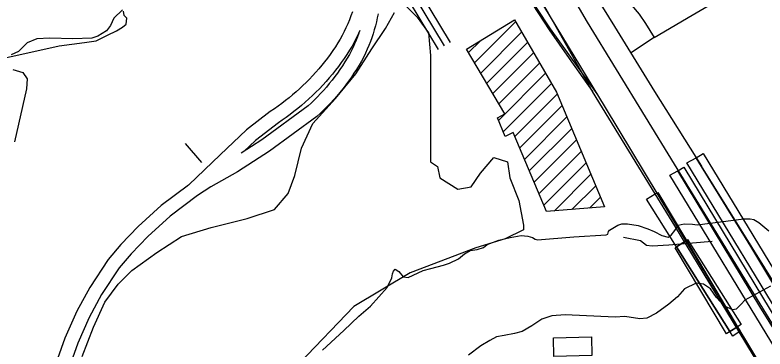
# Model space of a CAD drawing. Extents: x 3297772 to 3335630, y 634068 to 659439.
# Drawn here: x 3309248 to 3310876, y 651926 to 652651 of the extents above; entities that cross this region are included whole.
import ezdxf

# ---------------------------------------------------------------- set-up
doc = ezdxf.new("R2010")
doc.units = 0
for name, color, linetype in [('V-BLDG-OTLN', 7, 'Continuous'), ('V-BRDG-OTLN', 7, 'Continuous'), ('V-CHAN-DOCK', 7, 'Continuous'), ('V-RAIL-TRAK', 7, 'Continuous'), ('V-ROAD-CNTR', 7, 'Continuous'), ('V-SITE-OTLN', 7, 'Continuous'), ('V-SITE-VEGE', 7, 'Continuous'), ('V-TOPO-SHOR', 7, 'Continuous'), ('V-WETL-SWMP', 7, 'Continuous')]:
    doc.layers.add(name, color=color, linetype=linetype)

msp = doc.modelspace()

# ---------------------------------------------------------------- linework, layer by layer
at = {"layer": 'V-BLDG-OTLN'}
for p, q in [((3310245.9, 652547.4), (3310334.9, 652636.3)), ((3310259.1, 652525.2), (3310347.9, 652614)), ((3310232.8, 652569.7), (3310258.4, 652595.3)), ((3310272.2, 652503), (3310360.9, 652591.7)), ((3310285.3, 652480.8), (3310373.9, 652569.4)), ((3310298.4, 652458.5), (3310387, 652547)), ((3310297.6, 652422.4), (3310400, 652524.7)), ((3310308, 652397.5), (3310413, 652502.4)), ((3310333.4, 652387.5), (3310425.5, 652479.6)), ((3310343.8, 652362.6), (3310436, 652454.7)), ((3310354.3, 652337.7), (3310446.4, 652429.8)), ((3310364.7, 652312.8), (3310456.8, 652404.8)), ((3310375.2, 652287.9), (3310467.2, 652379.9)), ((3310385.6, 652263), (3310477.6, 652355)), ((3310396.1, 652238.2), (3310488, 652330.1)), ((3310418.7, 652225.4), (3310498.5, 652305.2)), ((3310457.2, 652228.5), (3310508.9, 652280.2)), ((3310495.6, 652231.7), (3310519.3, 652255.3))]:
    msp.add_line(p, q, dxfattribs=at)
for points in [[(3310228.5, 652576.9), (3310332.4, 652640.6), (3310423.7, 652484), (3310528.1, 652234.3), (3310402, 652224.1), (3310329.8, 652396), (3310312.2, 652387.5), (3310295.3, 652428), (3310311.4, 652436.4)], [(3310500.7, 651911.3), (3310418.2, 651909.1), (3310417.2, 651950.1), (3310499.6, 651952.3)]]:
    msp.add_lwpolyline(points, close=True, dxfattribs=at)
at = {"layer": 'V-BRDG-OTLN'}
for points in [[(3310947.5, 651932.8), (3310706.3, 652330.1), (3310726.6, 652341.1), (3310742.4, 652350.2), (3310982.1, 651955.2)], [(3310966.8, 651945.3), (3310845.7, 652148), (3310726.6, 652341.1)], [(3310909, 651908.9), (3310670.1, 652303), (3310687.2, 652313.1), (3310700.1, 652320.8), (3310937.5, 651928.2)], [(3311606.4, 651459), (3311603.1, 651461.1), (3311578.5, 651472.6), (3311518.9, 651491.6), (3311477.6, 651500.9), (3311394.5, 651520.8), (3311346, 651537.6), (3311294.4, 651559.1), (3311242.8, 651582.8), (3311196.1, 651606.2), (3311189.3, 651610.9), (3311180, 651617.2), (3311159.3, 651631.1), (3311116.1, 651664.9), (3311083, 651695.7), (3311059.1, 651722.5), (3311052.9, 651729.5), (3311024.3, 651765.6), (3311003.5, 651794.8), (3310979.5, 651832.5), (3310950.2, 651881), (3310925.8, 651920.3), (3310865.2, 652017.9), (3310687.2, 652313.1)]]:
    msp.add_lwpolyline(points, dxfattribs=at)
for points in [[(3310705.7, 652161.7), (3310684.5, 652147.5), (3310619.3, 652251.3), (3310638.1, 652262.5), (3310644, 652266)], [(3310816.9, 651973.8), (3310800.2, 651963.3), (3310684.5, 652147.5), (3310705.7, 652161.7)], [(3310816.9, 651973.8), (3310705.7, 652161.7), (3310708.1, 652163.3), (3310824.5, 651978.6)], [(3310800.2, 651963.3), (3310792.7, 651958.6), (3310681.4, 652145.5), (3310684.5, 652147.5)], [(3310800.2, 651963.3), (3310816.9, 651973.8), (3310822.6, 651964.2), (3310820.1, 651962.5), (3310806.4, 651953.4)]]:
    msp.add_lwpolyline(points, close=True, dxfattribs=at)
at = {"layer": 'V-CHAN-DOCK'}
msp.add_lwpolyline([(3310762, 652159.2), (3310667.8, 652150.9), (3310631.5, 652149), (3310618.8, 652150.8), (3310606.1, 652160.7), (3310568.9, 652167.9)], dxfattribs=at)
at = {"layer": 'V-RAIL-TRAK'}
for points in [[(3308967.8, 655522.4), (3309048.3, 655319.3), (3309168.2, 655024.5), (3309286.5, 654747.5), (3309414.9, 654462.1), (3309546.3, 654180.5), (3309697, 653874.3), (3309823, 653627.8), (3309836.2, 653601.9), (3309996.9, 653301.9), (3310094.2, 653134.3), (3310117.4, 653094.2), (3310278.1, 652828.9), (3310372.3, 652673.5), (3310407.9, 652618.9), (3310451.1, 652556.6), (3310502.1, 652485.3)], [(3310638.1, 652262.5), (3310502.1, 652485.3), (3310365.3, 652729.1), (3310143.7, 653090.4), (3310112.5, 653145.6), (3309788.9, 653746.7), (3309638.5, 654040.7), (3309486.9, 654357.7), (3309317.2, 654735.5), (3309215.9, 654971.7), (3309093.5, 655272.1), (3308992.1, 655521.8)], [(3310820.1, 651962.5), (3310680.5, 652193), (3310638.1, 652262.5)], [(3311933.4, 650102.3), (3311779.7, 650353), (3311574.3, 650691.5), (3311531.4, 650768.2), (3311404.3, 650996.1), (3311359, 651077.2), (3311247.3, 651277.6), (3311236.6, 651296.9), (3311077.5, 651549.2), (3310994.4, 651680.1), (3310919.9, 651797.6), (3310820.1, 651962.5)]]:
    msp.add_lwpolyline(points, dxfattribs=at)
at = {"layer": 'V-ROAD-CNTR'}
for points in [[(3309616.6, 654450.8), (3309773.4, 654115), (3309939.3, 653738.4), (3310061.4, 653497.8), (3310147.3, 653316.1), (3310195.3, 653223.9), (3310245.8, 653132.7), (3310370.9, 652922.2), (3310488.3, 652726.5), (3310549.8, 652626.5), (3310636.5, 652485.2), (3310738.6, 652322.6)], [(3310679.6, 652327.1), (3310490.7, 652636.2), (3310369.4, 652844.2), (3310316.3, 652940.4), (3310280.9, 652998.8), (3310198.8, 653125.3), (3310114.5, 653296.7), (3309962.1, 653605.7), (3309831.1, 653890.6), (3309693, 654182.3), (3309583.6, 654409.2)], [(3309456.5, 654356.3), (3309814.7, 653643.5), (3310167.2, 653021.6), (3310349.2, 652714.3), (3310409.7, 652621.1), (3310511.3, 652480.1)], [(3309475.1, 654365.6), (3309639.8, 654028.3), (3309845.2, 653623), (3310156.6, 653066.3), (3310529.7, 652450.6), (3310984.3, 651694.9), (3311699.5, 650488), (3311962.6, 650063), (3312156.5, 649765.9), (3312337.4, 649482.3), (3312484.7, 649240.9), (3312633.3, 648977.6), (3312720, 648826.5), (3312839.2, 648598.6), (3313001.2, 648301.9), (3313200.7, 647917.1), (3313378.7, 647569.1), (3313539.7, 647260.1), (3313882.2, 646589.3), (3314289.7, 645809.5)], [(3309981.5, 653107.5), (3309986.3, 653015), (3309993.9, 652958.6), (3310003.9, 652916.5), (3310026.6, 652845.1), (3310049.8, 652800.9), (3310179.7, 652584.1)], [(3309996.5, 653108.3), (3310001.3, 653016.4), (3310008.7, 652961.3), (3310018.4, 652920.5), (3310040.5, 652850.9), (3310062.8, 652808.3), (3310192.6, 652591.8)], [(3310445.6, 652867.8), (3310473.4, 652818.6), (3310498.1, 652774.1), (3310513.5, 652744.9), (3310525.1, 652727.2), (3310545.9, 652705.7), (3310567.5, 652689.6), (3310586.8, 652672.7), (3310603, 652653.5), (3310616.8, 652632.7), (3310635.4, 652602.7), (3310586.8, 652570.1)], [(3310041.1, 652786.1), (3310166.9, 652576.4)], [(3310635.4, 652602.7), (3310717.9, 652650.9), (3310744.4, 652666.4), (3310753, 652671.4), (3310789.1, 652691.5), (3310815.2, 652703.1), (3310836.8, 652708.5), (3310862.9, 652710.9), (3310889.9, 652707.9), (3310997.8, 652688.4)], [(3309980.7, 652658.5), (3309977.5, 652649.7), (3309974, 652641), (3309970.4, 652632.3), (3309966.6, 652623.8), (3309962.6, 652615.3), (3309958.4, 652606.9), (3309954.2, 652598.9), (3309949.1, 652590.7), (3309943.7, 652582.3), (3309938.1, 652574), (3309932.3, 652565.9), (3309926.4, 652557.8), (3309920.3, 652549.9), (3309914, 652542.1), (3309907.6, 652534.4), (3309901, 652526.9), (3309894.3, 652519.4), (3309887.4, 652512.2), (3309880.4, 652505), (3309873.2, 652498), (3309865.9, 652491.2), (3309858.5, 652484.5), (3309850.9, 652477.9), (3309843.2, 652471.6), (3309835.4, 652465.3), (3309827.4, 652459.2), (3309819.4, 652453.3), (3309811.2, 652447.6), (3309802.3, 652441.6), (3309751, 652401.7), (3309693.4, 652347.6), (3309625.3, 652282)], [(3310036.5, 652654.2), (3310034.7, 652645.4), (3310032.7, 652636.6), (3310030.5, 652627.9), (3310028.1, 652619.2), (3310025.5, 652610.6), (3310022.7, 652602.1), (3310019.6, 652593.6), (3310016.4, 652585.3), (3310013, 652576.9), (3310009.3, 652568.7), (3310005.4, 652560.3), (3310000.2, 652551), (3309995.1, 652542.1), (3309989.7, 652533.3), (3309984.1, 652524.7), (3309978.4, 652516.1), (3309972.5, 652507.7), (3309966.4, 652499.4), (3309960.1, 652491.2), (3309953.6, 652483.2), (3309947, 652475.3), (3309940.2, 652467.6), (3309933.3, 652460), (3309926.1, 652452.6), (3309918.9, 652445.3), (3309911.4, 652438.2), (3309903.4, 652430.8), (3309800.9, 652355.2), (3309731.1, 652310.8), (3309673.5, 652277.7), (3309644.3, 652258.9), (3309584.7, 652214.1), (3309536.4, 652170.3), (3309500.3, 652132.4), (3309474.3, 652101.9), (3309436, 652043.9), (3309409, 651994.2), (3309384.3, 651938.4), (3309369.4, 651895.7)], [(3309995.4, 652615.2), (3309994.3, 652611.9), (3309991.5, 652604.1), (3309988.5, 652596.4), (3309985.4, 652588.7), (3309982, 652581.2), (3309978.6, 652574), (3309974.1, 652565.8), (3309969.3, 652557.5), (3309964.3, 652549.3), (3309959, 652541.1), (3309953.7, 652533.1), (3309948.1, 652525.2), (3309942.4, 652517.5), (3309936.5, 652509.8), (3309930.5, 652502.3), (3309924.3, 652494.9), (3309917.9, 652487.7), (3309911.4, 652480.5), (3309904.7, 652473.6), (3309897.9, 652466.7), (3309890.9, 652460.1), (3309884.3, 652454), (3309784, 652380), (3309739.2, 652351.5)], [(3309996.7, 652617.7), (3309993.8, 652611.3), (3309989.6, 652602.2), (3309985.1, 652593.2), (3309980.3, 652584), (3309974.5, 652574.7), (3309968.7, 652565.8), (3309962.8, 652557), (3309956.6, 652548.3), (3309950.3, 652539.8), (3309943.9, 652531.4), (3309937.2, 652523.1), (3309930.4, 652514.9), (3309923.4, 652506.9), (3309916.3, 652499.1), (3309909, 652491.3), (3309901.6, 652483.8), (3309894, 652476.4), (3309886.2, 652469.1), (3309878.3, 652462), (3309870.3, 652455), (3309862.1, 652448.3), (3309853.8, 652441.7), (3309845.4, 652435.2), (3309836.8, 652428.9), (3309828.1, 652422.9), (3309819.9, 652417.3), (3309770.5, 652378.9), (3309744.6, 652354.5)], [(3311018.4, 651774.4), (3310679.6, 652327.1)], [(3311064.6, 651798.3), (3310738.6, 652322.6)], [(3309624.5, 652281.5), (3309565.5, 652237.3), (3309515.5, 652191.8), (3309478, 652152.6), (3309450.2, 652119.9), (3309410.3, 652059.4), (3309382.1, 652007.5), (3309356.3, 651949.4), (3309340.6, 651904.3), (3309326.6, 651847.9), (3309311.5, 651774.2), (3309293.8, 651688.4), (3309243.5, 651450.8), (3309201.1, 651251.4)]]:
    msp.add_lwpolyline(points, dxfattribs=at)
at = {"layer": 'V-SITE-OTLN'}
msp.add_lwpolyline([(3309243.6, 652532.9), (3309265.3, 652526.8), (3309274.5, 652512.9), (3309273, 652491.3), (3309247, 652375.5)], dxfattribs=at)
at = {"layer": 'V-SITE-VEGE'}
for points in [[(3310091.5, 652676.3), (3310120.9, 652646.8), (3310145.5, 652612.4), (3310150.4, 652563.3), (3310150.4, 652332.2), (3310165.2, 652322.4), (3310170.1, 652297.8), (3310209.4, 652273.2), (3310238.8, 652278.1), (3310258.5, 652307.6), (3310288, 652342), (3310317.4, 652332.2), (3310322.4, 652297.8), (3310342, 652248.6), (3310351.8, 652194.6), (3310351.8, 652184.7), (3310312.5, 652165.1), (3310248.7, 652145.4), (3310106.2, 652091.3), (3309983.4, 652017.6), (3309865.5, 651894.7)], [(3309393.9, 651909.4), (3309418.5, 651973.3), (3309443, 652027.4), (3309472.5, 652066.7), (3309502, 652096.2), (3309556, 652135.6), (3309610, 652170), (3309673.9, 652189.6), (3309752.5, 652209.3), (3309811.5, 652229), (3309840.9, 652263.4), (3309855.7, 652302.7), (3309870.4, 652361.7), (3309895, 652415.8), (3309944.1, 652469.9), (3309988.3, 652523.9), (3310022.7, 652578), (3310052.2, 652622.3), (3310071.8, 652656.7)]]:
    msp.add_lwpolyline(points, dxfattribs=at)
at = {"layer": 'V-TOPO-SHOR'}
msp.add_line((3309617.5, 652372.3), (3309653, 652330.8), dxfattribs=at)
for points in [[(3309203.3, 652553.6), (3309276.1, 652569.2), (3309344.2, 652584.7), (3309399.1, 652591.8), (3309424.2, 652595.4), (3309449.2, 652607.3), (3309468.3, 652616.9), (3309481.5, 652625.3), (3309489.8, 652631.2), (3309491, 652644.4), (3309485, 652650.3), (3309483.8, 652659.9)], [(3310536.3, 652180.6), (3310538.6, 652183.6), (3310557.1, 652194.5), (3310565.6, 652197.6), (3310577.9, 652197.6), (3310601, 652193.8), (3310621.8, 652186.9), (3310635.7, 652180.7), (3310652.7, 652172.3), (3310665.8, 652168.5), (3310672.7, 652173.1), (3310680.4, 652183.1), (3310688.1, 652194.7), (3310701.2, 652197.8), (3310718.9, 652197.1), (3310728.9, 652195.6), (3310830.7, 652208.1), (3310843.8, 652208.1), (3310852.2, 652207.3), (3310863, 652200.4), (3310884.7, 652182.7)], [(3309915.6, 651922.7), (3309961.7, 651966), (3309994.8, 651996.9), (3310020.2, 652018.5), (3310056.4, 652059.4), (3310066.4, 652080.3), (3310067.9, 652088.7), (3310070.2, 652094.9), (3310073.3, 652098.8), (3310081.7, 652094.2), (3310091, 652082.6), (3310101.8, 652081.1), (3310134.1, 652095.8), (3310151.1, 652100.4), (3310178.1, 652107.4), (3310191.1, 652112.1), (3310211.2, 652121.4), (3310224.2, 652132.2), (3310236.6, 652139.9), (3310251.2, 652141.5), (3310265.1, 652146.1), (3310273.5, 652152.3), (3310298.2, 652162.4), (3310322.8, 652167.8), (3310346.7, 652172.5), (3310361.4, 652171), (3310371.4, 652167.9), (3310377.6, 652164.1), (3310382.2, 652162.5), (3310461.6, 652169.6), (3310531.7, 652173.6), (3310534.8, 652175.2), (3310536.3, 652180.6)], [(3310888, 652061.8), (3310832.5, 652031.6), (3310824.8, 652023.1), (3310814.1, 652012.3), (3310806.4, 652010.7), (3310788.6, 652018.4), (3310770.9, 652037.6), (3310757.7, 652056.1), (3310743.1, 652066.1), (3310726.9, 652068.4), (3310701.5, 652056), (3310686.1, 652039), (3310667.6, 652022.8), (3310640.7, 652003.5), (3310619.9, 651992.7), (3310604.5, 651991.1), (3310572.1, 651996.4), (3310551.3, 651994.8), (3310442.6, 652000), (3310413.3, 651997.7), (3310391.8, 651990.7), (3310370.2, 651976), (3310349.4, 651963.6), (3310332.5, 651959), (3310310.1, 651955.1), (3310293.2, 651952), (3310279.3, 651944.2), (3310259.3, 651932.6), (3310232.4, 651912.5)]]:
    msp.add_lwpolyline(points, dxfattribs=at)
at = {"layer": 'V-WETL-SWMP'}
msp.add_lwpolyline([(3309481.4, 652662.8), (3309463, 652644.4), (3309455.4, 652628.3), (3309447, 652616.8), (3309427.9, 652605.2), (3309414.8, 652601.4), (3309373.5, 652599.8), (3309323.6, 652601.2), (3309295.3, 652599.6), (3309274.6, 652591.2), (3309255.5, 652572), (3309240.2, 652565)], dxfattribs=at)

doc.saveas('drawing.dxf')
